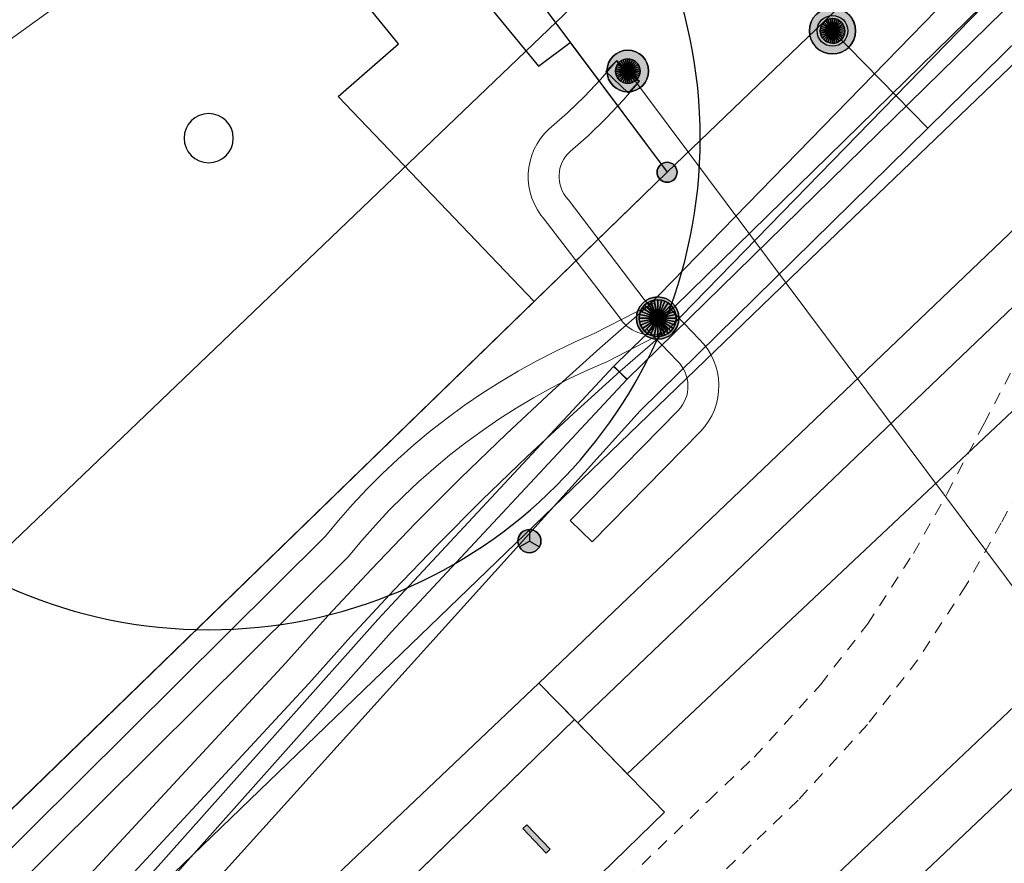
# Model space of a CAD drawing. Header units: metres. Extents: x 2695560 to 2696939, y 1260491 to 1262050.
# Tile 348 of 656: x 2695802 to 2695818, y 1261104 to 1261117. Entities that reach past the tile are written whole.
import ezdxf

# ---------------------------------------------------------------- set-up
doc = ezdxf.new("R2010")
doc.units = ezdxf.units.M
doc.linetypes.add('AUSGEZOGEN', pattern=[0])
doc.linetypes.add('VERDECKT2_S2', pattern=[0.36, 0.2, -0.16])
for name, color, linetype in [('XR$1$AV_Grenzpunkte', 7, 'AUSGEZOGEN'), ('XR$1$AV_Linien (BB)', 7, 'AUSGEZOGEN'), ('XR$1$AW_LK_Schachtdeckel', 24, 'AUSGEZOGEN'), ('XR$1$EW_LK_Bauwerk', 1, 'AUSGEZOGEN'), ('XR$1$EW_LK_Knoten', 1, 'AUSGEZOGEN'), ('XR$1$GR_Baum', 94, 'AUSGEZOGEN'), ('XR$1$Liegenschaftsgrenzen', 7, 'AUSGEZOGEN'), ('XR$1$PFAV', 255, 'AUSGEZOGEN'), ('XR$1$PFAW', 255, 'AUSGEZOGEN'), ('XR$1$PFEW', 255, 'AUSGEZOGEN'), ('XR$1$PFWA', 255, 'AUSGEZOGEN'), ('XR$1$RAEW', 8, 'AUSGEZOGEN'), ('XR$1$RP_Abstandslinie', 7, 'AUSGEZOGEN'), ('XR$1$WA_LK_Hydrant', 171, 'AUSGEZOGEN')]:
    doc.layers.add(name, color=color, linetype=linetype)
for name, color, linetype, lineweight in [('XR$2$ABW-LinieFlaeche-R-ungenau', 4, 'VERDECKT2_S2', 18), ('XR$2$ELE-Flaeche-oberirdisch', 1, 'AUSGEZOGEN', 18), ('XR$2$ELE-Linie-oberirdisch', 1, 'AUSGEZOGEN', 18), ('XR$2$ELE-LinieFlaeche-genau', 1, 'AUSGEZOGEN', 18), ('XR$2$ELE-Punkt', 1, 'AUSGEZOGEN', 18), ('XR$2$GAS-LinieFlaeche-genau', 12, 'AUSGEZOGEN', 18), ('XR$2$KOM-Linie-U-genau', 91, 'AUSGEZOGEN', 18), ('XR$2$WAS-Linie-genau', 5, 'AUSGEZOGEN', 18), ('XR$2$WAS-Punkt', 5, 'AUSGEZOGEN', 18)]:
    doc.layers.add(name, color=color, linetype=linetype, lineweight=lineweight)

# ---------------------------------------------------------------- blocks, each defined once
blk = doc.blocks.new('COMPLEXOBJECT_626')
at = {"layer": 'XR$1$AV_Linien (BB)', "color": 7, "linetype": 'AUSGEZOGEN', "transparency": 33554687}
blk.add_lwpolyline([(5793.988, 11094.394), (5814.317, 11114.008), (5839.814, 11138.478)], dxfattribs=at)
blk = doc.blocks.new('COMPLEXOBJECT_643')
at = {"layer": 'XR$1$AV_Linien (BB)', "color": 7, "linetype": 'AUSGEZOGEN', "transparency": 33554687}
for points in [[(5784.811, 11127.23), (5775.448, 11120.65), (5770.574, 11127.255), (5782.717, 11135.963), (5790.547, 11132.349), (5798.246, 11129.704), (5803.271, 11124.558), (5809.612, 11116.851), (5810.127, 11117.236), (5811.7, 11115.13)], [(5809.542, 11113.033), (5806.36, 11116.362), (5807.341, 11117.217), (5802.261, 11123.442)]]:
    blk.add_lwpolyline(points, dxfattribs=at)
blk = doc.blocks.new('COMPLEXOBJECT_644')
at = {"layer": 'XR$1$AV_Linien (BB)', "color": 7, "linetype": 'AUSGEZOGEN', "transparency": 33554687}
blk.add_line((5791.691, 11095.691), (5809.542, 11113.033), dxfattribs=at)
blk = doc.blocks.new('BAV15')
at = {"layer": 'XR$1$PFAV', "transparency": 33554687}
blk.add_hatch(color=7, dxfattribs=at).paths.add_polyline_path([(0.5, 0), (0.49, 0.101), (0.459, 0.197), (0.41, 0.286), (0.344, 0.362), (0.264, 0.424), (0.174, 0.469), (0.076, 0.494), (-0.025, 0.499), (-0.125, 0.484), (-0.22, 0.449), (-0.306, 0.395), (-0.379, 0.326), (-0.437, 0.243), (-0.477, 0.15), (-0.497, 0.051), (-0.497, -0.051), (-0.477, -0.15), (-0.437, -0.243), (-0.379, -0.326), (-0.306, -0.395), (-0.22, -0.449), (-0.125, -0.484), (-0.025, -0.499), (0.076, -0.494), (0.174, -0.469), (0.264, -0.424), (0.344, -0.362), (0.41, -0.286), (0.459, -0.197), (0.49, -0.101)])
at = {"color": 7, "transparency": 33554687}
for start, end in [(90, 270), (270, 90)]:
    blk.add_arc((0, 0), 0.5, start, end, dxfattribs=at)
at = {"layer": 'XR$1$PFAV', "transparency": 33554687}
blk.add_circle((0, 0), 0.5, dxfattribs=at)
blk = doc.blocks.new('WBGR1')
at = {"color": 94, "transparency": 33554687}
for radius, start, end in [(1, 90, 270), (1, 270, 90), (0.05, 90, 270), (0.05, 270, 90)]:
    blk.add_arc((0, 0), radius, start, end, dxfattribs=at)
blk = doc.blocks.new('BAW2081')
at = {"layer": 'XR$1$PFAW', "transparency": 33554687}
blk.add_hatch(color=7, dxfattribs=at).paths.add_polyline_path([(0.5, 0), (0.49, 0.101), (0.459, 0.197), (0.41, 0.286), (0.344, 0.362), (0.264, 0.424), (0.174, 0.469), (0.076, 0.494), (-0.025, 0.499), (-0.125, 0.484), (-0.22, 0.449), (-0.306, 0.395), (-0.379, 0.326), (-0.437, 0.243), (-0.477, 0.15), (-0.497, 0.051), (-0.497, -0.051), (-0.477, -0.15), (-0.437, -0.243), (-0.379, -0.326), (-0.306, -0.395), (-0.22, -0.449), (-0.125, -0.484), (-0.025, -0.499), (0.076, -0.494), (0.174, -0.469), (0.264, -0.424), (0.344, -0.362), (0.41, -0.286), (0.459, -0.197), (0.49, -0.101)])
at = {"transparency": 33554687}
blk.add_line((-0.433, -0.25), (0, 0), dxfattribs=at)
blk.add_lwpolyline([(0, 0.5), (0, 0), (0.433, -0.25)], dxfattribs=at)
for start, end in [(90, 180), (0, 90), (180, 270), (270, 0)]:
    blk.add_arc((0, 0), 0.5, start, end, dxfattribs=at)
at = {"layer": 'XR$1$PFAW', "transparency": 33554687}
blk.add_circle((0, 0), 0.5, dxfattribs=at)
blk = doc.blocks.new('BWA2009')
at = {"true_color": 0x000000, "transparency": 33554687}
blk.add_hatch(color=18, dxfattribs=at).paths.add_polyline_path([(0.333, 0), (0.327, 0.067), (0.306, 0.131), (0.274, 0.19), (0.23, 0.242), (0.176, 0.283), (0.116, 0.313), (0.05, 0.329), (-0.017, 0.333), (-0.084, 0.323), (-0.147, 0.299), (-0.204, 0.264), (-0.253, 0.217), (-0.291, 0.162), (-0.318, 0.1), (-0.332, 0.034), (-0.332, -0.034), (-0.318, -0.1), (-0.291, -0.162), (-0.253, -0.217), (-0.204, -0.264), (-0.147, -0.299), (-0.084, -0.323), (-0.017, -0.333), (0.05, -0.329), (0.116, -0.313), (0.176, -0.283), (0.23, -0.242), (0.274, -0.19), (0.306, -0.131), (0.327, -0.067)])
at = {"layer": 'XR$1$PFWA', "transparency": 33554687}
blk.add_hatch(color=7, dxfattribs=at).paths.add_polyline_path([(0.5, 0), (0.49, 0.101), (0.459, 0.197), (0.41, 0.286), (0.344, 0.362), (0.264, 0.424), (0.174, 0.469), (0.076, 0.494), (-0.025, 0.499), (-0.125, 0.484), (-0.22, 0.449), (-0.306, 0.395), (-0.379, 0.326), (-0.437, 0.243), (-0.477, 0.15), (-0.497, 0.051), (-0.497, -0.051), (-0.477, -0.15), (-0.437, -0.243), (-0.379, -0.326), (-0.306, -0.395), (-0.22, -0.449), (-0.125, -0.484), (-0.025, -0.499), (0.076, -0.494), (0.174, -0.469), (0.264, -0.424), (0.344, -0.362), (0.41, -0.286), (0.459, -0.197), (0.49, -0.101)])
at = {"transparency": 33554687}
blk.add_circle((0, 0), 0.333, dxfattribs=at)
for start, end in [(90, 180), (0, 90), (180, 270), (270, 0)]:
    blk.add_arc((0, 0), 0.5, start, end, dxfattribs=at)
at = {"layer": 'XR$1$PFWA', "transparency": 33554687}
blk.add_circle((0, 0), 0.5, dxfattribs=at)
blk = doc.blocks.new('BEWLP2597')
at = {"layer": 'XR$1$PFEW', "transparency": 33554687}
blk.add_hatch(color=7, dxfattribs=at).paths.add_polyline_path([(-0.5, 0), (-0.497, -0.051), (-0.49, -0.101), (-0.477, -0.15), (-0.459, -0.197), (-0.437, -0.243), (-0.41, -0.286), (-0.379, -0.326), (-0.344, -0.362), (-0.306, -0.395), (-0.264, -0.424), (-0.22, -0.449), (-0.174, -0.469), (-0.125, -0.484), (-0.076, -0.494), (-0.025, -0.499), (0.025, -0.499), (0.076, -0.494), (0.125, -0.484), (0.174, -0.469), (0.22, -0.449), (0.264, -0.424), (0.306, -0.395), (0.344, -0.362), (0.379, -0.326), (0.41, -0.286), (0.437, -0.243), (0.459, -0.197), (0.477, -0.15), (0.49, -0.101), (0.497, -0.051), (0.5, 0), (0.497, 0.051), (0.49, 0.101), (0.477, 0.15), (0.459, 0.197), (0.437, 0.243), (0.41, 0.286), (0.379, 0.326), (0.344, 0.362), (0.306, 0.395), (0.264, 0.424), (0.22, 0.449), (0.174, 0.469), (0.125, 0.484), (0.076, 0.494), (0.025, 0.499), (-0.025, 0.499), (-0.076, 0.494), (-0.125, 0.484), (-0.174, 0.469), (-0.22, 0.449), (-0.264, 0.424), (-0.306, 0.395), (-0.344, 0.362), (-0.379, 0.326), (-0.41, 0.286), (-0.437, 0.243), (-0.459, 0.197), (-0.477, 0.15), (-0.49, 0.101), (-0.497, 0.051)])
at = {"color": 1, "transparency": 33554687}
for start, end in [(90, 180), (0, 90), (180, 270), (270, 0)]:
    blk.add_arc((0, 0), 0.5, start, end, dxfattribs=at)
at = {"layer": 'XR$1$PFEW', "transparency": 33554687}
blk.add_circle((0, 0), 0.5, dxfattribs=at)
blk = doc.blocks.new('BEWLP2574')
at = {"layer": 'XR$1$PFEW', "transparency": 33554687}
blk.add_hatch(color=7, dxfattribs=at).paths.add_polyline_path([(-0.5, 0), (-0.497, -0.051), (-0.489, -0.101), (-0.477, -0.15), (-0.459, -0.198), (-0.437, -0.243), (-0.41, -0.286), (-0.379, -0.326), (-0.344, -0.363), (-0.306, -0.396), (-0.264, -0.425), (-0.22, -0.449), (-0.173, -0.469), (-0.125, -0.485), (-0.075, -0.495), (-0.025, -0.5), (0.026, -0.5), (0.076, -0.495), (0.126, -0.485), (0.174, -0.469), (0.221, -0.449), (0.265, -0.425), (0.306, -0.396), (0.345, -0.363), (0.38, -0.326), (0.411, -0.286), (0.437, -0.243), (0.46, -0.198), (0.477, -0.15), (0.49, -0.101), (0.498, -0.051), (0.5, 0), (0.498, 0.05), (0.49, 0.1), (0.477, 0.149), (0.46, 0.197), (0.437, 0.242), (0.411, 0.285), (0.38, 0.325), (0.345, 0.362), (0.306, 0.395), (0.265, 0.424), (0.221, 0.448), (0.174, 0.468), (0.126, 0.484), (0.076, 0.494), (0.026, 0.499), (-0.025, 0.499), (-0.075, 0.494), (-0.125, 0.484), (-0.173, 0.468), (-0.22, 0.448), (-0.264, 0.424), (-0.306, 0.395), (-0.344, 0.362), (-0.379, 0.325), (-0.41, 0.285), (-0.437, 0.242), (-0.459, 0.197), (-0.477, 0.149), (-0.489, 0.1), (-0.497, 0.05)])
at = {"color": 1, "transparency": 33554687}
for start, end in [(90, 180), (0, 90), (180, 270), (270, 0)]:
    blk.add_arc((0, 0), 0.5, start, end, dxfattribs=at)
at = {"layer": 'XR$1$PFEW', "transparency": 33554687}
blk.add_circle((0, 0), 0.5, dxfattribs=at)
blk = doc.blocks.new('BEW957')
at = {"layer": 'XR$1$RAEW', "transparency": 33554687}
blk.add_hatch(color=1, dxfattribs=at).paths.add_polyline_path([(-0.5, 0), (-0.497, -0.051), (-0.49, -0.101), (-0.477, -0.15), (-0.459, -0.197), (-0.437, -0.243), (-0.41, -0.286), (-0.379, -0.326), (-0.344, -0.362), (-0.306, -0.395), (-0.264, -0.424), (-0.22, -0.449), (-0.174, -0.469), (-0.125, -0.484), (-0.076, -0.494), (-0.025, -0.499), (0.025, -0.499), (0.076, -0.494), (0.125, -0.484), (0.174, -0.469), (0.22, -0.449), (0.264, -0.424), (0.306, -0.395), (0.344, -0.362), (0.379, -0.326), (0.41, -0.286), (0.437, -0.243), (0.459, -0.197), (0.477, -0.15), (0.49, -0.101), (0.497, -0.051), (0.5, 0), (0.497, 0.051), (0.49, 0.101), (0.477, 0.15), (0.459, 0.197), (0.437, 0.243), (0.41, 0.286), (0.379, 0.326), (0.344, 0.362), (0.306, 0.395), (0.264, 0.424), (0.22, 0.449), (0.174, 0.469), (0.125, 0.484), (0.076, 0.494), (0.025, 0.499), (-0.025, 0.499), (-0.076, 0.494), (-0.125, 0.484), (-0.174, 0.469), (-0.22, 0.449), (-0.264, 0.424), (-0.306, 0.395), (-0.344, 0.362), (-0.379, 0.326), (-0.41, 0.286), (-0.437, 0.243), (-0.459, 0.197), (-0.477, 0.15), (-0.49, 0.101), (-0.497, 0.051)])
at = {"color": 1, "transparency": 33554687}
for start, end in [(90, 180), (180, 270), (0, 90), (270, 0)]:
    blk.add_arc((0, 0), 0.5, start, end, dxfattribs=at)
at = {"layer": 'XR$1$RAEW', "color": 1, "transparency": 33554687}
blk.add_circle((0, 0), 0.5, dxfattribs=at)
blk = doc.blocks.new('BEWG5')
at = {"transparency": 33554687}
blk.add_hatch(color=1, dxfattribs=at).paths.add_polyline_path([(-0.083375, -0.5), (0.083375, -0.5), (0.083375, 0.5), (-0.083375, 0.5)])
at = {"color": 1, "transparency": 33554687}
blk.add_lwpolyline([(-0.083375, -0.5), (0.083375, -0.5), (0.083375, 0.5), (-0.083375, 0.5), (-0.083375, -0.5)], close=True, dxfattribs=at)
blk = doc.blocks.new('BEWLP2514')
at = {"layer": 'XR$1$PFEW', "transparency": 33554687}
blk.add_hatch(color=7, dxfattribs=at).paths.add_polyline_path([(0.5, 0), (-0.5, 0), (-0.5, -0.5), (0.5, -0.5)])
at = {"color": 1, "transparency": 33554687}
blk.add_lwpolyline([(-0.5, 0), (0.5, 0), (0.5, -0.5), (-0.5, -0.5), (-0.5, 0)], close=True, dxfattribs=at)
at = {"layer": 'XR$1$PFEW', "transparency": 33554687}
for p, q in [((-0.5, -0.5), (-0.5, 0)), ((-0.5, 0), (0.5, 0)), ((0.5, 0), (0.5, -0.5)), ((0.5, -0.5), (-0.5, -0.5))]:
    blk.add_line(p, q, dxfattribs=at)
blk = doc.blocks.new('ELE-SCHACHT_RUND')
at = {"layer": 'XR$2$ELE-Punkt', "linetype": 'AUSGEZOGEN', "lineweight": 25, "transparency": 33554687}
for points in [[(-249, 167, 2500), (0, 0, 2500), (-277, 115, 2500)], [(-249, 167), (0, 0), (-277, 115)], [(-249, 167, 2500), (-249, 167), (-277, 115), (-277, 115, 2500)], [(-212, 212, 2500), (0, 0, 2500), (-249, 167, 2500)], [(-212, 212), (0, 0), (-249, 167)], [(-212, 212, 2500), (-212, 212), (-249, 167), (-249, 167, 2500)], [(-167, 249, 2500), (0, 0, 2500), (-212, 212, 2500)], [(-167, 249), (0, 0), (-212, 212)], [(-167, 249, 2500), (-167, 249), (-212, 212), (-212, 212, 2500)], [(-115, 277, 2500), (0, 0, 2500), (-167, 249, 2500)], [(-115, 277), (0, 0), (-167, 249)], [(-115, 277, 2500), (-115, 277), (-167, 249), (-167, 249, 2500)], [(-59, 294, 2500), (0, 0, 2500), (-115, 277, 2500)], [(-59, 294), (0, 0), (-115, 277)], [(-59, 294, 2500), (-59, 294), (-115, 277), (-115, 277, 2500)], [(0, 300, 2500), (0, 0, 2500), (-59, 294, 2500)], [(0, 300), (0, 0), (-59, 294)], [(0, 300, 2500), (0, 300), (-59, 294), (-59, 294, 2500)], [(59, 294, 2500), (0, 0, 2500), (0, 300, 2500)], [(59, 294), (0, 0), (0, 300)], [(59, 294, 2500), (59, 294), (0, 300), (0, 300, 2500)], [(115, 277, 2500), (0, 0, 2500), (59, 294, 2500)], [(115, 277), (0, 0), (59, 294)], [(167, 249, 2500), (0, 0, 2500), (115, 277, 2500)], [(167, 249), (0, 0), (115, 277)], [(212, 212, 2500), (0, 0, 2500), (167, 249, 2500)], [(212, 212), (0, 0), (167, 249)], [(249, 167, 2500), (0, 0, 2500), (212, 212, 2500)], [(249, 167), (0, 0), (212, 212)], [(277, 115, 2500), (0, 0, 2500), (249, 167, 2500)], [(277, 115), (0, 0), (249, 167)], [(115, 277, 2500), (115, 277), (59, 294), (59, 294, 2500)], [(167, 249, 2500), (167, 249), (115, 277), (115, 277, 2500)], [(212, 212, 2500), (212, 212), (167, 249), (167, 249, 2500)], [(249, 167, 2500), (249, 167), (212, 212), (212, 212, 2500)], [(277, 115, 2500), (277, 115), (249, 167), (249, 167, 2500)], [(-294, 59, 2500), (0, 0, 2500), (-300, 0, 2500)], [(-294, 59), (0, 0), (-300, 0)], [(-294, 59, 2500), (-294, 59), (-300, 0), (-300, 0, 2500)], [(-300, 0, 2500), (0, 0, 2500), (-294, -59, 2500)], [(-300, 0), (0, 0), (-294, -59)], [(-277, 115, 2500), (0, 0, 2500), (-294, 59, 2500)], [(-277, 115), (0, 0), (-294, 59)], [(-277, 115, 2500), (-277, 115), (-294, 59), (-294, 59, 2500)], [(-294, -59, 2500), (0, 0, 2500), (-277, -115, 2500)], [(-294, -59), (0, 0), (-277, -115)], [(-277, -115, 2500), (0, 0, 2500), (-249, -167, 2500)], [(-277, -115), (0, 0), (-249, -167)], [(-249, -167, 2500), (0, 0, 2500), (-212, -212, 2500)], [(-249, -167), (0, 0), (-212, -212)], [(-212, -212, 2500), (0, 0, 2500), (-167, -249, 2500)], [(-212, -212), (0, 0), (-167, -249)], [(-167, -249, 2500), (0, 0, 2500), (-115, -277, 2500)], [(-167, -249), (0, 0), (-115, -277)], [(-115, -277, 2500), (0, 0, 2500), (-59, -294, 2500)], [(-115, -277), (0, 0), (-59, -294)], [(-59, -294, 2500), (0, 0, 2500), (0, -300, 2500)], [(-59, -294), (0, 0), (0, -300)], [(294, 59, 2500), (0, 0, 2500), (277, 115, 2500)], [(294, 59), (0, 0), (277, 115)], [(300, 0, 2500), (0, 0, 2500), (294, 59, 2500)], [(300, 0), (0, 0), (294, 59)], [(0, -300, 2500), (0, 0, 2500), (59, -294, 2500)], [(59, -294, 2500), (0, 0, 2500), (115, -277, 2500)], [(115, -277, 2500), (0, 0, 2500), (167, -249, 2500)], [(167, -249, 2500), (0, 0, 2500), (212, -212, 2500)], [(212, -212, 2500), (0, 0, 2500), (249, -167, 2500)], [(249, -167, 2500), (0, 0, 2500), (277, -115, 2500)], [(277, -115, 2500), (0, 0, 2500), (294, -59, 2500)], [(294, -59, 2500), (0, 0, 2500), (300, 0, 2500)], [(0, -300), (0, 0), (59, -294)], [(59, -294), (0, 0), (115, -277)], [(115, -277), (0, 0), (167, -249)], [(167, -249), (0, 0), (212, -212)], [(212, -212), (0, 0), (249, -167)], [(249, -167), (0, 0), (277, -115)], [(277, -115), (0, 0), (294, -59)], [(294, -59), (0, 0), (300, 0)], [(294, 59, 2500), (294, 59), (277, 115), (277, 115, 2500)], [(300, 0, 2500), (300, 0), (294, 59), (294, 59, 2500)], [(-300, 0, 2500), (-300, 0), (-294, -59), (-294, -59, 2500)], [(-294, -59, 2500), (-294, -59), (-277, -115), (-277, -115, 2500)], [(-277, -115, 2500), (-277, -115), (-249, -167), (-249, -167, 2500)], [(249, -167, 2500), (249, -167), (277, -115), (277, -115, 2500)], [(277, -115, 2500), (277, -115), (294, -59), (294, -59, 2500)], [(294, -59, 2500), (294, -59), (300, 0), (300, 0, 2500)], [(-249, -167, 2500), (-249, -167), (-212, -212), (-212, -212, 2500)], [(-212, -212, 2500), (-212, -212), (-167, -249), (-167, -249, 2500)], [(-167, -249, 2500), (-167, -249), (-115, -277), (-115, -277, 2500)], [(-115, -277, 2500), (-115, -277), (-59, -294), (-59, -294, 2500)], [(-59, -294, 2500), (-59, -294), (0, -300), (0, -300, 2500)], [(0, -300, 2500), (0, -300), (59, -294), (59, -294, 2500)], [(59, -294, 2500), (59, -294), (115, -277), (115, -277, 2500)], [(115, -277, 2500), (115, -277), (167, -249), (167, -249, 2500)], [(167, -249, 2500), (167, -249), (212, -212), (212, -212, 2500)], [(212, -212, 2500), (212, -212), (249, -167), (249, -167, 2500)]]:
    blk.add_3dface(points, dxfattribs=at)
blk = doc.blocks.new('ELE-TRAGWERK')
at = {"layer": 'XR$2$ELE-Punkt', "linetype": 'AUSGEZOGEN', "lineweight": 25, "transparency": 33554687}
blk.add_line((-141, -141, 2500), (141, 141, 2500), dxfattribs=at)
for points in [[(-111, 166, 2500), (0, 0, 2500), (-141, 141, 2500)], [(-111, 166), (0, 0), (-141, 141)], [(-111, 166, 2500), (-111, 166), (-141, 141), (-141, 141, 2500)], [(-77, 185, 2500), (0, 0, 2500), (-111, 166, 2500)], [(-77, 185), (0, 0), (-111, 166)], [(-77, 185, 2500), (-77, 185), (-111, 166), (-111, 166, 2500)], [(-39, 196, 2500), (0, 0, 2500), (-77, 185, 2500)], [(-39, 196), (0, 0), (-77, 185)], [(-39, 196, 2500), (-39, 196), (-77, 185), (-77, 185, 2500)], [(0, 200, 2500), (0, 0, 2500), (-39, 196, 2500)], [(0, 200), (0, 0), (-39, 196)], [(0, 200, 2500), (0, 200), (-39, 196), (-39, 196, 2500)], [(39, 196, 2500), (0, 0, 2500), (0, 200, 2500)], [(39, 196), (0, 0), (0, 200)], [(39, 196, 2500), (39, 196), (0, 200), (0, 200, 2500)], [(77, 185, 2500), (0, 0, 2500), (39, 196, 2500)], [(77, 185), (0, 0), (39, 196)], [(111, 166, 2500), (0, 0, 2500), (77, 185, 2500)], [(111, 166), (0, 0), (77, 185)], [(141, 141, 2500), (0, 0, 2500), (111, 166, 2500)], [(141, 141), (0, 0), (111, 166)], [(77, 185, 2500), (77, 185), (39, 196), (39, 196, 2500)], [(111, 166, 2500), (111, 166), (77, 185), (77, 185, 2500)], [(141, 141, 2500), (141, 141), (111, 166), (111, 166, 2500)], [(-196, 39, 2500), (0, 0, 2500), (-200, 0, 2500)], [(-196, 39), (0, 0), (-200, 0)], [(-196, 39, 2500), (-196, 39), (-200, 0), (-200, 0, 2500)], [(-200, 0, 2500), (0, 0, 2500), (-196, -39, 2500)], [(-200, 0), (0, 0), (-196, -39)], [(-185, 77, 2500), (0, 0, 2500), (-196, 39, 2500)], [(-185, 77), (0, 0), (-196, 39)], [(-185, 77, 2500), (-185, 77), (-196, 39), (-196, 39, 2500)], [(-196, -39, 2500), (0, 0, 2500), (-185, -77, 2500)], [(-196, -39), (0, 0), (-185, -77)], [(-166, 111, 2500), (0, 0, 2500), (-185, 77, 2500)], [(-166, 111), (0, 0), (-185, 77)], [(-166, 111, 2500), (-166, 111), (-185, 77), (-185, 77, 2500)], [(-185, -77, 2500), (0, 0, 2500), (-166, -111, 2500)], [(-185, -77), (0, 0), (-166, -111)], [(-141, 141, 2500), (0, 0, 2500), (-166, 111, 2500)], [(-141, 141), (0, 0), (-166, 111)], [(-141, 141, 2500), (-141, 141), (-166, 111), (-166, 111, 2500)], [(-166, -111, 2500), (0, 0, 2500), (-141, -141, 2500)], [(-166, -111), (0, 0), (-141, -141)], [(-141, -141, 2500), (0, 0, 2500), (-111, -166, 2500)], [(-141, -141), (0, 0), (-111, -166)], [(-111, -166, 2500), (0, 0, 2500), (-77, -185, 2500)], [(-111, -166), (0, 0), (-77, -185)], [(-77, -185, 2500), (0, 0, 2500), (-39, -196, 2500)], [(-77, -185), (0, 0), (-39, -196)], [(-39, -196, 2500), (0, 0, 2500), (0, -200, 2500)], [(-39, -196), (0, 0), (0, -200)], [(166, 111, 2500), (0, 0, 2500), (141, 141, 2500)], [(166, 111), (0, 0), (141, 141)], [(185, 77, 2500), (0, 0, 2500), (166, 111, 2500)], [(185, 77), (0, 0), (166, 111)], [(196, 39, 2500), (0, 0, 2500), (185, 77, 2500)], [(196, 39), (0, 0), (185, 77)], [(200, 0, 2500), (0, 0, 2500), (196, 39, 2500)], [(200, 0), (0, 0), (196, 39)], [(0, -200, 2500), (0, 0, 2500), (39, -196, 2500)], [(39, -196, 2500), (0, 0, 2500), (77, -185, 2500)], [(77, -185, 2500), (0, 0, 2500), (111, -166, 2500)], [(111, -166, 2500), (0, 0, 2500), (141, -141, 2500)], [(141, -141, 2500), (0, 0, 2500), (166, -111, 2500)], [(166, -111, 2500), (0, 0, 2500), (185, -77, 2500)], [(185, -77, 2500), (0, 0, 2500), (196, -39, 2500)], [(196, -39, 2500), (0, 0, 2500), (200, 0, 2500)], [(0, -200), (0, 0), (39, -196)], [(39, -196), (0, 0), (77, -185)], [(77, -185), (0, 0), (111, -166)], [(111, -166), (0, 0), (141, -141)], [(141, -141), (0, 0), (166, -111)], [(166, -111), (0, 0), (185, -77)], [(185, -77), (0, 0), (196, -39)], [(196, -39), (0, 0), (200, 0)], [(166, 111, 2500), (166, 111), (141, 141), (141, 141, 2500)], [(185, 77, 2500), (185, 77), (166, 111), (166, 111, 2500)], [(196, 39, 2500), (196, 39), (185, 77), (185, 77, 2500)], [(200, 0, 2500), (200, 0), (196, 39), (196, 39, 2500)], [(-200, 0, 2500), (-200, 0), (-196, -39), (-196, -39, 2500)], [(-196, -39, 2500), (-196, -39), (-185, -77), (-185, -77, 2500)], [(-185, -77, 2500), (-185, -77), (-166, -111), (-166, -111, 2500)], [(-166, -111, 2500), (-166, -111), (-141, -141), (-141, -141, 2500)], [(-141, -141, 2500), (-141, -141), (-111, -166), (-111, -166, 2500)], [(111, -166, 2500), (111, -166), (141, -141), (141, -141, 2500)], [(141, -141, 2500), (141, -141), (166, -111), (166, -111, 2500)], [(166, -111, 2500), (166, -111), (185, -77), (185, -77, 2500)], [(185, -77, 2500), (185, -77), (196, -39), (196, -39, 2500)], [(196, -39, 2500), (196, -39), (200, 0), (200, 0, 2500)], [(-111, -166, 2500), (-111, -166), (-77, -185), (-77, -185, 2500)], [(-77, -185, 2500), (-77, -185), (-39, -196), (-39, -196, 2500)], [(-39, -196, 2500), (-39, -196), (0, -200), (0, -200, 2500)], [(0, -200, 2500), (0, -200), (39, -196), (39, -196, 2500)], [(39, -196, 2500), (39, -196), (77, -185), (77, -185, 2500)], [(77, -185, 2500), (77, -185), (111, -166), (111, -166, 2500)]]:
    blk.add_3dface(points, dxfattribs=at)
blk = doc.blocks.new('WAS-OBERFLURHYDRANT')
at = {"layer": 'XR$2$WAS-Punkt', "linetype": 'AUSGEZOGEN', "transparency": 33554687}
blk.add_hatch(color=5, dxfattribs=at).paths.add_polyline_path([(0, -200), (20, -199), (40, -196), (60, -191), (79, -184), (97, -175), (114, -164), (130, -152), (145, -138), (158, -122), (170, -106), (180, -88), (188, -69), (194, -50), (198, -30), (200, -10), (200, 10), (198, 30), (194, 50), (188, 69), (180, 88), (170, 106), (158, 122), (145, 138), (130, 152), (114, 164), (97, 175), (79, 184), (60, 191), (40, 196), (20, 199), (0, 200), (-20, 199), (-40, 196), (-60, 191), (-79, 184), (-97, 175), (-114, 164), (-130, 152), (-145, 138), (-158, 122), (-170, 106), (-180, 88), (-188, 69), (-194, 50), (-198, 30), (-200, 10), (-200, -10), (-198, -30), (-194, -50), (-188, -69), (-180, -88), (-170, -106), (-158, -122), (-145, -138), (-130, -152), (-114, -164), (-97, -175), (-79, -184), (-60, -191), (-40, -196), (-20, -199)])
at = {"layer": 'XR$2$WAS-Punkt', "linetype": 'AUSGEZOGEN', "lineweight": 25, "transparency": 33554687}
for points in [[(-111, 166, 2500), (0, 0, 2500), (-141, 141, 2500)], [(-111, 166), (0, 0), (-141, 141)], [(-111, 166, 2500), (-111, 166), (-141, 141), (-141, 141, 2500)], [(-77, 185, 2500), (0, 0, 2500), (-111, 166, 2500)], [(-77, 185), (0, 0), (-111, 166)], [(-77, 185, 2500), (-77, 185), (-111, 166), (-111, 166, 2500)], [(-39, 196, 2500), (0, 0, 2500), (-77, 185, 2500)], [(-39, 196), (0, 0), (-77, 185)], [(-39, 196, 2500), (-39, 196), (-77, 185), (-77, 185, 2500)], [(0, 200, 2500), (0, 0, 2500), (-39, 196, 2500)], [(0, 200), (0, 0), (-39, 196)], [(0, 200, 2500), (0, 200), (-39, 196), (-39, 196, 2500)], [(39, 196, 2500), (0, 0, 2500), (0, 200, 2500)], [(39, 196), (0, 0), (0, 200)], [(39, 196, 2500), (39, 196), (0, 200), (0, 200, 2500)], [(77, 185, 2500), (0, 0, 2500), (39, 196, 2500)], [(77, 185), (0, 0), (39, 196)], [(111, 166, 2500), (0, 0, 2500), (77, 185, 2500)], [(111, 166), (0, 0), (77, 185)], [(141, 141, 2500), (0, 0, 2500), (111, 166, 2500)], [(141, 141), (0, 0), (111, 166)], [(77, 185, 2500), (77, 185), (39, 196), (39, 196, 2500)], [(111, 166, 2500), (111, 166), (77, 185), (77, 185, 2500)], [(141, 141, 2500), (141, 141), (111, 166), (111, 166, 2500)], [(-196, 39, 2500), (0, 0, 2500), (-200, 0, 2500)], [(-196, 39), (0, 0), (-200, 0)], [(-196, 39, 2500), (-196, 39), (-200, 0), (-200, 0, 2500)], [(-200, 0, 2500), (0, 0, 2500), (-196, -39, 2500)], [(-200, 0), (0, 0), (-196, -39)], [(-185, 77, 2500), (0, 0, 2500), (-196, 39, 2500)], [(-185, 77), (0, 0), (-196, 39)], [(-185, 77, 2500), (-185, 77), (-196, 39), (-196, 39, 2500)], [(-196, -39, 2500), (0, 0, 2500), (-185, -77, 2500)], [(-196, -39), (0, 0), (-185, -77)], [(-166, 111, 2500), (0, 0, 2500), (-185, 77, 2500)], [(-166, 111), (0, 0), (-185, 77)], [(-166, 111, 2500), (-166, 111), (-185, 77), (-185, 77, 2500)], [(-185, -77, 2500), (0, 0, 2500), (-166, -111, 2500)], [(-185, -77), (0, 0), (-166, -111)], [(-141, 141, 2500), (0, 0, 2500), (-166, 111, 2500)], [(-141, 141), (0, 0), (-166, 111)], [(-141, 141, 2500), (-141, 141), (-166, 111), (-166, 111, 2500)], [(-166, -111, 2500), (0, 0, 2500), (-141, -141, 2500)], [(-166, -111), (0, 0), (-141, -141)], [(-141, -141, 2500), (0, 0, 2500), (-111, -166, 2500)], [(-141, -141), (0, 0), (-111, -166)], [(-111, -166, 2500), (0, 0, 2500), (-77, -185, 2500)], [(-111, -166), (0, 0), (-77, -185)], [(-77, -185, 2500), (0, 0, 2500), (-39, -196, 2500)], [(-77, -185), (0, 0), (-39, -196)], [(-39, -196, 2500), (0, 0, 2500), (0, -200, 2500)], [(-39, -196), (0, 0), (0, -200)], [(166, 111, 2500), (0, 0, 2500), (141, 141, 2500)], [(166, 111), (0, 0), (141, 141)], [(185, 77, 2500), (0, 0, 2500), (166, 111, 2500)], [(185, 77), (0, 0), (166, 111)], [(196, 39, 2500), (0, 0, 2500), (185, 77, 2500)], [(196, 39), (0, 0), (185, 77)], [(200, 0, 2500), (0, 0, 2500), (196, 39, 2500)], [(200, 0), (0, 0), (196, 39)], [(0, -200, 2500), (0, 0, 2500), (39, -196, 2500)], [(39, -196, 2500), (0, 0, 2500), (77, -185, 2500)], [(77, -185, 2500), (0, 0, 2500), (111, -166, 2500)], [(111, -166, 2500), (0, 0, 2500), (141, -141, 2500)], [(141, -141, 2500), (0, 0, 2500), (166, -111, 2500)], [(166, -111, 2500), (0, 0, 2500), (185, -77, 2500)], [(185, -77, 2500), (0, 0, 2500), (196, -39, 2500)], [(196, -39, 2500), (0, 0, 2500), (200, 0, 2500)], [(0, -200), (0, 0), (39, -196)], [(39, -196), (0, 0), (77, -185)], [(77, -185), (0, 0), (111, -166)], [(111, -166), (0, 0), (141, -141)], [(141, -141), (0, 0), (166, -111)], [(166, -111), (0, 0), (185, -77)], [(185, -77), (0, 0), (196, -39)], [(196, -39), (0, 0), (200, 0)], [(166, 111, 2500), (166, 111), (141, 141), (141, 141, 2500)], [(185, 77, 2500), (185, 77), (166, 111), (166, 111, 2500)], [(196, 39, 2500), (196, 39), (185, 77), (185, 77, 2500)], [(200, 0, 2500), (200, 0), (196, 39), (196, 39, 2500)], [(-200, 0, 2500), (-200, 0), (-196, -39), (-196, -39, 2500)], [(-196, -39, 2500), (-196, -39), (-185, -77), (-185, -77, 2500)], [(-185, -77, 2500), (-185, -77), (-166, -111), (-166, -111, 2500)], [(-166, -111, 2500), (-166, -111), (-141, -141), (-141, -141, 2500)], [(-141, -141, 2500), (-141, -141), (-111, -166), (-111, -166, 2500)], [(111, -166, 2500), (111, -166), (141, -141), (141, -141, 2500)], [(141, -141, 2500), (141, -141), (166, -111), (166, -111, 2500)], [(166, -111, 2500), (166, -111), (185, -77), (185, -77, 2500)], [(185, -77, 2500), (185, -77), (196, -39), (196, -39, 2500)], [(196, -39, 2500), (196, -39), (200, 0), (200, 0, 2500)], [(-111, -166, 2500), (-111, -166), (-77, -185), (-77, -185, 2500)], [(-77, -185, 2500), (-77, -185), (-39, -196), (-39, -196, 2500)], [(-39, -196, 2500), (-39, -196), (0, -200), (0, -200, 2500)], [(0, -200, 2500), (0, -200), (39, -196), (39, -196, 2500)], [(39, -196, 2500), (39, -196), (77, -185), (77, -185, 2500)], [(77, -185, 2500), (77, -185), (111, -166), (111, -166, 2500)]]:
    blk.add_3dface(points, dxfattribs=at)

msp = doc.modelspace()

# ---------------------------------------------------------------- linework, layer by layer
at = {"layer": 'XR$1$AV_Linien (BB)', "color": 7, "linetype": 'AUSGEZOGEN', "transparency": 33554687}
msp.add_line((2695812.67, 1261114.94), (2695810.512, 1261112.843), dxfattribs=at)
msp.add_lwpolyline([(2695812.67, 1261114.94), (2695830.76, 1261132.31), (2695832.995, 1261134.458)], dxfattribs=at)
at = {"layer": 'XR$1$Liegenschaftsgrenzen', "color": 7, "linetype": 'AUSGEZOGEN', "transparency": 33554687}
msp.add_line((2695792.661, 1261095.501), (2695812.67, 1261114.94), dxfattribs=at)
for points in [[(2695812.67, 1261114.94), (2695830.76, 1261132.31), (2695848.61, 1261149.46)], [(2695758.06, 1261124.739), (2695781.131, 1261146.831), (2695792.97, 1261133.42), (2695798.93, 1261133.33), (2695812.67, 1261114.94)]]:
    msp.add_lwpolyline(points, dxfattribs=at)
at = {"layer": 'XR$1$RP_Abstandslinie', "color": 7, "linetype": 'AUSGEZOGEN', "transparency": 33554687}
msp.add_lwpolyline([(2695742.27, 1261051.74), (2695779.91, 1261087.75), (2695816.03, 1261122.32), (2695859.01, 1261163.45), (2695885.13, 1261188.53)], dxfattribs=at)
at = {"layer": 'XR$2$ABW-LinieFlaeche-R-ungenau', "linetype": 'VERDECKT2_S2', "transparency": 33554687}
msp.add_lwpolyline([(2695822.967, 1261118.477), (2695818.699, 1261110.396), (2695818.094, 1261109.251), (2695817.523, 1261108.236), (2695816.736, 1261107.024), (2695815.923, 1261105.976), (2695814.797, 1261104.747), (2695814.037, 1261104.024), (2695800.249, 1261090.752), (2695799.555, 1261091.472), (2695813.345, 1261104.746), (2695814.083, 1261105.447), (2695815.157, 1261106.622), (2695815.92, 1261107.604), (2695816.667, 1261108.754), (2695817.216, 1261109.729), (2695817.815, 1261110.864), (2695822.103, 1261118.981)], dxfattribs=at)
at = {"layer": 'XR$2$ELE-Flaeche-oberirdisch', "transparency": 33554687}
for points in [[(2695854.043, 1261141.256), (2695848.064, 1261135.377), (2695844.963, 1261132.345), (2695840.122, 1261127.567), (2695838.759, 1261126.227), (2695832.312, 1261119.888), (2695822.731, 1261110.467), (2695807.315, 1261095.859), (2695799.636, 1261088.513), (2695800.208, 1261087.899), (2695807.969, 1261095.169), (2695823.391, 1261109.784), (2695833.451, 1261119.676), (2695839.409, 1261125.534), (2695840.788, 1261126.89), (2695845.629, 1261131.667), (2695848.729, 1261134.699), (2695854.727, 1261140.596), (2695854.043, 1261141.256)], [(2695810.591, 1261106.649), (2695811.221, 1261106.002), (2695825.74, 1261119.888), (2695825.123, 1261120.543), (2695810.591, 1261106.649)], [(2695825.74, 1261119.888), (2695811.221, 1261106.002), (2695812.024, 1261105.178), (2695826.637, 1261118.937), (2695825.74, 1261119.888)], [(2695810.591, 1261106.649), (2695806.362, 1261102.642), (2695806.995, 1261101.995), (2695811.168, 1261106.057), (2695810.591, 1261106.649)], [(2695811.168, 1261106.057), (2695807.035, 1261102.033), (2695808.497, 1261100.531), (2695812.63, 1261104.556), (2695811.168, 1261106.057)]]:
    msp.add_lwpolyline(points, close=True, dxfattribs=at)
at = {"layer": 'XR$2$ELE-Linie-oberirdisch', "transparency": 33554687}
msp.add_line((2695812.033, 1261116.582), (2695819.696, 1261106.316), dxfattribs=at)
at = {"layer": 'XR$2$ELE-LinieFlaeche-genau', "linetype": 'AUSGEZOGEN', "transparency": 33554687}
for points in [[(2695812.339, 1261112.746), (2695819.288, 1261119.883), (2695819.646, 1261119.535), (2695812.697, 1261112.398), (2695812.339, 1261112.746)], [(2695812.577, 1261112.329), (2695812.496, 1261112.309), (2695812.394, 1261112.304), (2695812.294, 1261112.314), (2695812.196, 1261112.341), (2695812.103, 1261112.384), (2695812.019, 1261112.443), (2695811.948, 1261112.513), (2695811.901, 1261112.575), (2695810.677, 1261114.18), (2695810.623, 1261114.246), (2695810.566, 1261114.331), (2695810.517, 1261114.422), (2695810.477, 1261114.517), (2695810.448, 1261114.614), (2695810.428, 1261114.714), (2695810.417, 1261114.816), (2695810.417, 1261114.918), (2695810.426, 1261115.02), (2695810.446, 1261115.121), (2695810.475, 1261115.22), (2695810.514, 1261115.314), (2695810.561, 1261115.404), (2695810.618, 1261115.49), (2695810.683, 1261115.57), (2695810.753, 1261115.641), (2695811.052, 1261115.902), (2695811.328, 1261116.169), (2695811.591, 1261116.448), (2695811.843, 1261116.744), (2695812.223, 1261116.42), (2695811.963, 1261116.114), (2695811.684, 1261115.817), (2695811.39, 1261115.534), (2695811.095, 1261115.275), (2695811.055, 1261115.236), (2695811.022, 1261115.194), (2695810.993, 1261115.15), (2695810.968, 1261115.102), (2695810.947, 1261115.052), (2695810.932, 1261115.001), (2695810.922, 1261114.95), (2695810.917, 1261114.896), (2695810.917, 1261114.842), (2695810.922, 1261114.79), (2695810.934, 1261114.736), (2695810.949, 1261114.685), (2695810.969, 1261114.636), (2695810.994, 1261114.589), (2695811.025, 1261114.544), (2695811.069, 1261114.49), (2695812.299, 1261112.877), (2695812.324, 1261112.843), (2695812.339, 1261112.829), (2695812.353, 1261112.82), (2695812.368, 1261112.813), (2695812.386, 1261112.808), (2695812.406, 1261112.806), (2695812.424, 1261112.807), (2695812.459, 1261112.815), (2695812.577, 1261112.329)], [(2695811.096, 1261109.29), (2695812.851, 1261111.076), (2695812.889, 1261111.119), (2695812.92, 1261111.164), (2695812.948, 1261111.213), (2695812.971, 1261111.264), (2695812.988, 1261111.314), (2695813, 1261111.37), (2695813.007, 1261111.425), (2695813.009, 1261111.479), (2695813.005, 1261111.534), (2695812.996, 1261111.589), (2695812.982, 1261111.642), (2695812.963, 1261111.693), (2695812.938, 1261111.744), (2695812.91, 1261111.79), (2695812.877, 1261111.834), (2695812.833, 1261111.881), (2695812.337, 1261112.399), (2695812.699, 1261112.745), (2695813.197, 1261112.225), (2695813.261, 1261112.156), (2695813.324, 1261112.072), (2695813.378, 1261111.984), (2695813.423, 1261111.891), (2695813.46, 1261111.794), (2695813.486, 1261111.693), (2695813.503, 1261111.592), (2695813.509, 1261111.489), (2695813.507, 1261111.383), (2695813.492, 1261111.282), (2695813.47, 1261111.182), (2695813.437, 1261111.082), (2695813.394, 1261110.987), (2695813.344, 1261110.898), (2695813.285, 1261110.813), (2695813.219, 1261110.736), (2695811.452, 1261108.94), (2695811.096, 1261109.29)]]:
    msp.add_lwpolyline(points, close=True, dxfattribs=at)
for points in [[(2695801.529, 1261103.477), (2695807.126, 1261109.035), (2695807.337, 1261109.289), (2695807.566, 1261109.549), (2695807.802, 1261109.802), (2695808.048, 1261110.047), (2695808.3, 1261110.285), (2695808.559, 1261110.514), (2695808.826, 1261110.736), (2695809.099, 1261110.948), (2695809.379, 1261111.153), (2695809.665, 1261111.349), (2695809.957, 1261111.535), (2695810.254, 1261111.712), (2695810.558, 1261111.88), (2695810.866, 1261112.039), (2695811.179, 1261112.187), (2695811.485, 1261112.322), (2695812.404, 1261112.794), (2695812.632, 1261112.35), (2695811.701, 1261111.87), (2695811.387, 1261111.733), (2695811.088, 1261111.591), (2695810.794, 1261111.44), (2695810.504, 1261111.278), (2695810.219, 1261111.109), (2695809.941, 1261110.931), (2695809.667, 1261110.745), (2695809.401, 1261110.55), (2695809.14, 1261110.346), (2695808.885, 1261110.134), (2695808.636, 1261109.915), (2695808.396, 1261109.689), (2695808.162, 1261109.454), (2695807.936, 1261109.213), (2695807.717, 1261108.965), (2695807.496, 1261108.697), (2695801.885, 1261103.125)], [(2695798.706, 1261098.581), (2695806.485, 1261106.98), (2695807.17, 1261107.746), (2695807.872, 1261108.501), (2695808.587, 1261109.244), (2695809.316, 1261109.974), (2695810.057, 1261110.691), (2695810.811, 1261111.395), (2695811.577, 1261112.085), (2695812.354, 1261112.761), (2695812.682, 1261112.383), (2695811.909, 1261111.711), (2695811.149, 1261111.027), (2695810.401, 1261110.329), (2695809.666, 1261109.618), (2695808.945, 1261108.894), (2695808.236, 1261108.157), (2695807.54, 1261107.408), (2695806.855, 1261106.644), (2695799.074, 1261098.241)]]:
    msp.add_lwpolyline(points, dxfattribs=at)
at = {"layer": 'XR$2$GAS-LinieFlaeche-genau', "linetype": 'AUSGEZOGEN', "transparency": 33554687}
for points in [[(2695811.807, 1261111.791), (2695833.966, 1261133.484), (2695834.176, 1261133.27), (2695812.017, 1261111.577), (2695811.807, 1261111.791)], [(2695799.601, 1261098.283), (2695807.976, 1261107.684), (2695811.802, 1261111.786), (2695812.022, 1261111.582), (2695808.198, 1261107.482), (2695799.825, 1261098.083), (2695799.601, 1261098.283)]]:
    msp.add_lwpolyline(points, close=True, dxfattribs=at)
at = {"layer": 'XR$2$KOM-Linie-U-genau', "linetype": 'AUSGEZOGEN', "transparency": 33554687}
msp.add_lwpolyline([(2695816.86, 1261139.266), (2695811.788, 1261135.293), (2695817.105, 1261127.985), (2695800.216, 1261115.809), (2695791.06, 1261108.8)], dxfattribs=at)
at = {"layer": 'XR$2$WAS-Linie-genau', "linetype": 'AUSGEZOGEN', "transparency": 33554687}
msp.add_line((2695816.904, 1261115.658), (2695815.355, 1261117.234), dxfattribs=at)
for points in [[(2695816.904, 1261115.658), (2695835.942, 1261134.363), (2695841.929, 1261140.245)], [(2695769.552, 1261068.298), (2695800.183, 1261097.72), (2695812.231, 1261111.067), (2695816.904, 1261115.658)]]:
    msp.add_lwpolyline(points, dxfattribs=at)

# ---------------------------------------------------------------- block references
at = {"layer": 'XR$1$AV_Grenzpunkte', "color": 7, "linetype": 'AUSGEZOGEN', "lineweight": -3, "transparency": 33554687, "xscale": 0.3249999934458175, "yscale": 0.3249999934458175}
msp.add_blockref('BAV15', (2695812.67, 1261114.94), dxfattribs=at)
at = {"layer": 'XR$1$AV_Linien (BB)', "color": 7, "linetype": 'AUSGEZOGEN', "lineweight": -3, "transparency": 33554687}
for name in ['COMPLEXOBJECT_626', 'COMPLEXOBJECT_643', 'COMPLEXOBJECT_644']:
    msp.add_blockref(name, (2690000.97, 1249999.81), dxfattribs=at)
at = {"layer": 'XR$1$AW_LK_Schachtdeckel', "color": 24, "linetype": 'AUSGEZOGEN', "lineweight": -3, "transparency": 33554687, "xscale": 0.3749999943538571, "yscale": 0.3749999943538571}
msp.add_blockref('BAW2081', (2695810.436, 1261108.953), dxfattribs=at)
at = {"layer": 'XR$1$EW_LK_Bauwerk', "color": 1, "linetype": 'AUSGEZOGEN', "lineweight": -3, "transparency": 33554687}
for name, p, xscale, yscale in [('BEWLP2597', (2695812.032, 1261116.583), 0.6749999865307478, 0.6749999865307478), ('BEWLP2574', (2695812.517, 1261112.573), 0.6874999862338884, 0.6874999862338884)]:
    msp.add_blockref(name, p, dxfattribs=dict(at, xscale=xscale, yscale=yscale))
at = {"layer": 'XR$1$EW_LK_Knoten', "color": 1, "linetype": 'AUSGEZOGEN', "lineweight": -3, "transparency": 33554687}
for name, p, xscale, yscale, rotation in [('BEWLP2514', (2695812.032, 1261116.583), 0.5, 0.5000000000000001, 316.0917), ('BEW957', (2695812.517, 1261112.573), 0.2749999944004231, 0.2749999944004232, 46.07819999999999), ('BEWG5', (2695810.55, 1261104.12), 0.5499999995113, 0.5499999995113, 43.63289999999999)]:
    msp.add_blockref(name, p, dxfattribs=dict(at, xscale=xscale, yscale=yscale, rotation=rotation))
at = {"layer": 'XR$1$GR_Baum', "color": 94, "linetype": 'AUSGEZOGEN', "lineweight": -3, "transparency": 33554687, "xscale": 7.977101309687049, "yscale": 7.977101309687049}
msp.add_blockref('WBGR1', (2695805.231, 1261115.493), dxfattribs=at)
at = {"layer": 'XR$1$WA_LK_Hydrant', "color": 171, "linetype": 'AUSGEZOGEN', "lineweight": -3, "transparency": 33554687, "xscale": 0.7499999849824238, "yscale": 0.7499999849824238, "rotation": 134.493957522}
msp.add_blockref('BWA2009', (2695815.354, 1261117.235), dxfattribs=at)
at = {"layer": 'XR$2$ELE-Punkt', "color": 1, "linetype": 'AUSGEZOGEN', "lineweight": 18, "transparency": 33554687, "xscale": 0.001, "yscale": 0.001, "zscale": 0.001, "rotation": 270}
for name, p in [('ELE-TRAGWERK', (2695812.033, 1261116.582)), ('ELE-SCHACHT_RUND', (2695812.518, 1261112.572))]:
    msp.add_blockref(name, p, dxfattribs=at)
at = {"layer": 'XR$2$WAS-Punkt', "color": 5, "linetype": 'AUSGEZOGEN', "lineweight": 18, "transparency": 33554687, "xscale": 0.001, "yscale": 0.001, "zscale": 0.001, "rotation": 44.5}
msp.add_blockref('WAS-OBERFLURHYDRANT', (2695815.355, 1261117.234), dxfattribs=at)

doc.saveas('drawing.dxf')
